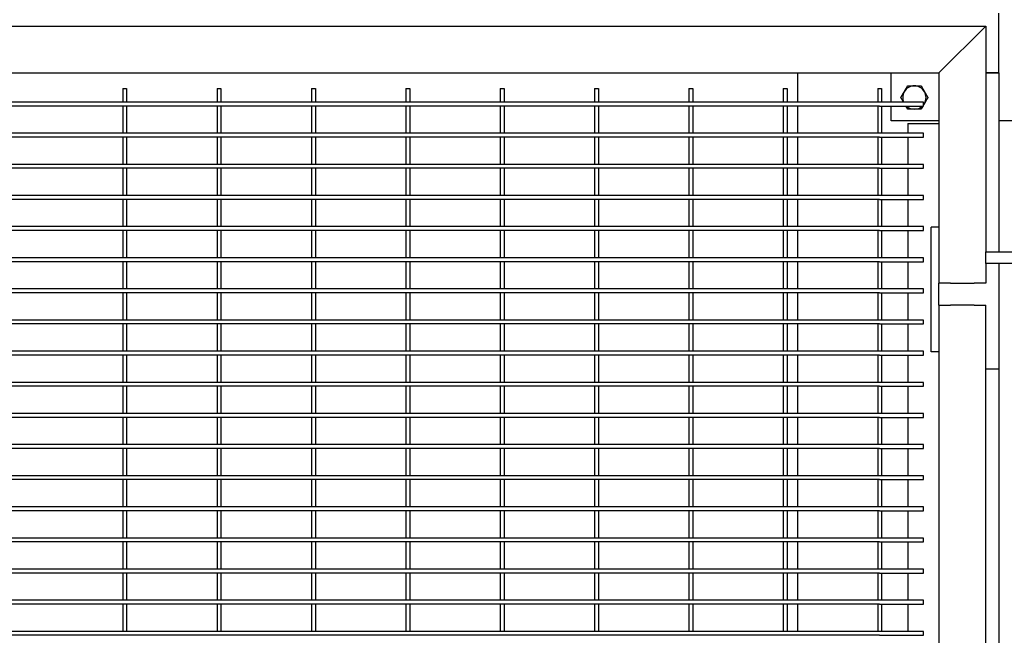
# Model space of a CAD drawing. Header units: inches. Extents: x 36 to 1719, y -84 to 1122.
# Tile 524 of 558: x 1014 to 1046, y 833 to 853. Entities that reach past the tile are written whole.
import ezdxf

# ---------------------------------------------------------------- set-up
doc = ezdxf.new("R2010")
doc.units = ezdxf.units.IN
doc.header["$LTSCALE"] = 48
doc.header["$MEASUREMENT"] = 0
doc.layers.add('Dimension (ANSI)', color=7, linetype='Continuous', lineweight=25)
doc.layers.add('Visible (ANSI)', color=7, linetype='Continuous', lineweight=30)
doc.styles.add('Note Text (ANSI)', font='tahoma.ttf')
doc.dimstyles.new('Architectural (ANSI)', dxfattribs={"dimscale": 48, "dimtxt": 0.125, "dimasz": 0.098425, "dimexe": 0.125, "dimexo": 0.0625, "dimgap": 0.031496, "dimtad": 0, "dimtih": 1, "dimtoh": 1, "dimdec": 4, "dimrnd": 1e-08, "dimzin": 3, "dimdsep": 46, "dimlunit": 4, "dimtxsty": 'Note Text (ANSI)', "dimcen": 0.09, "dimdle": 0.393701, "dimclrd": 256, "dimclre": 256, "dimclrt": 256, "dimadec": 0, "dimazin": 3, "dimtfac": 0.96, "dimtofl": 0, "dimtmove": 0, "dimatfit": 3, "dimfxl": 1, "dimfrac": 2, "dimtolj": 1, "dimtzin": 12, "dimlwd": -1, "dimlwe": -1, "dimarcsym": 0})

# ---------------------------------------------------------------- blocks, each defined once
blk = doc.blocks.new('*D15')
at = {"layer": 'Defpoints', "color": 0, "transparency": 16777216}
for p in [(1046.918, 854.671), (727.918, 840.715), (1046.918, 743.531)]:
    blk.add_point(p, dxfattribs=at)
at = {"layer": 'Dimension (ANSI)', "transparency": 16777216}
for p, q in [((1046.918, 851.671), (1046.918, 737.531)), ((727.918, 837.715), (727.918, 737.531)), ((732.642, 743.531), (854.572, 743.531)), ((1042.193, 743.531), (878.263, 743.531))]:
    blk.add_line(p, q, dxfattribs=at)
for points in [[(732.642, 744.318), (732.642, 742.743), (727.918, 743.531)], [(1042.193, 744.318), (1042.193, 742.743), (1046.918, 743.531)]]:
    blk.add_solid(points, dxfattribs=at)
at = {"layer": 'Dimension (ANSI)', "transparency": 16777216, "insert": (856.084, 746.656), "char_height": 6, "attachment_point": 1, "style": 'Note Text (ANSI)'}
blk.add_mtext('\\A1;26\'-7"', dxfattribs=at)

msp = doc.modelspace()

# ---------------------------------------------------------------- linework, layer by layer
at = {"layer": 'Visible (ANSI)'}
for p, q in [((1045.37768, 851.21131), (1045.37768, 853.13131)), ((922.95768, 852.71131), (1044.95768, 852.71131)), ((1044.58268, 852.33631), (1044.95768, 852.71131)), ((1044.95768, 852.71131), (1044.58268, 852.33631)), ((1044.95768, 852.71131), (1044.95768, 845.46131)), ((1044.58268, 852.33631), (1043.83268, 851.58631)), ((1043.83268, 851.58631), (1044.58268, 852.33631)), ((1043.45768, 851.21131), (1043.83268, 851.58631)), ((1043.83268, 851.58631), (1043.45768, 851.21131)), ((924.45768, 851.21131), (1043.45768, 851.21131)), ((1038.91768, 851.21131), (1038.91768, 850.27381)), ((1041.91768, 850.27381), (1041.91768, 851.21131)), ((1043.45768, 851.21131), (1043.45768, 844.46131)), ((1044.95768, 851.21131), (1045.37768, 851.21131)), ((1045.37768, 851.21131), (1044.95768, 851.21131)), ((1045.37768, 851.21131), (1045.37768, 845.46131)), ((1017.23893, 850.71131), (1017.36393, 850.71131)), ((1017.23893, 850.71131), (1017.23893, 850.27381)), ((1017.36393, 850.71131), (1017.36393, 850.27381)), ((1020.27018, 850.71131), (1020.39518, 850.71131)), ((1020.27018, 850.71131), (1020.27018, 850.27381)), ((1020.39518, 850.71131), (1020.39518, 850.27381)), ((1023.30143, 850.71131), (1023.42643, 850.71131)), ((1023.30143, 850.71131), (1023.30143, 850.27381)), ((1023.42643, 850.71131), (1023.42643, 850.27381)), ((1026.33268, 850.71131), (1026.45768, 850.71131)), ((1026.33268, 850.71131), (1026.33268, 850.27381)), ((1026.45768, 850.71131), (1026.45768, 850.27381)), ((1029.36393, 850.71131), (1029.48893, 850.71131)), ((1029.36393, 850.71131), (1029.36393, 850.27381)), ((1029.48893, 850.71131), (1029.48893, 850.27381)), ((1032.39518, 850.71131), (1032.52018, 850.71131)), ((1032.39518, 850.71131), (1032.39518, 850.27381)), ((1032.52018, 850.71131), (1032.52018, 850.27381)), ((1035.42643, 850.71131), (1035.55143, 850.71131)), ((1035.42643, 850.71131), (1035.42643, 850.27381)), ((1035.55143, 850.71131), (1035.55143, 850.27381)), ((1038.45768, 850.71131), (1038.58268, 850.71131)), ((1038.45768, 850.71131), (1038.45768, 850.27381)), ((1038.58268, 850.71131), (1038.58268, 850.27381)), ((1041.48893, 850.71131), (1041.61393, 850.71131)), ((1041.48893, 850.71131), (1041.48893, 850.27381)), ((1041.61393, 850.71131), (1041.61393, 850.27381)), ((1017.30143, 850.27381), (1011.23893, 850.27381)), ((1017.30143, 850.14881), (1011.23893, 850.14881)), ((1017.23893, 850.14881), (1017.23893, 849.27381)), ((1020.33268, 850.27381), (1017.30143, 850.27381)), ((1020.33268, 850.14881), (1017.30143, 850.14881)), ((1017.36393, 850.14881), (1017.36393, 849.27381)), ((1020.27018, 850.14881), (1020.27018, 849.27381)), ((1023.36393, 850.27381), (1020.33268, 850.27381)), ((1023.36393, 850.14881), (1020.33268, 850.14881)), ((1020.39518, 850.14881), (1020.39518, 849.27381)), ((1023.30143, 850.14881), (1023.30143, 849.27381)), ((1026.39518, 850.27381), (1023.36393, 850.27381)), ((1026.39518, 850.14881), (1023.36393, 850.14881)), ((1023.42643, 850.14881), (1023.42643, 849.27381)), ((1026.33268, 850.14881), (1026.33268, 849.27381)), ((1029.42643, 850.27381), (1026.39518, 850.27381)), ((1029.42643, 850.14881), (1026.39518, 850.14881)), ((1026.45768, 850.14881), (1026.45768, 849.27381)), ((1029.36393, 850.14881), (1029.36393, 849.27381)), ((1032.45768, 850.27381), (1029.42643, 850.27381)), ((1032.45768, 850.14881), (1029.42643, 850.14881)), ((1029.48893, 850.14881), (1029.48893, 849.27381)), ((1032.39518, 850.14881), (1032.39518, 849.27381)), ((1035.48893, 850.27381), (1032.45768, 850.27381)), ((1035.48893, 850.14881), (1032.45768, 850.14881)), ((1032.52018, 850.14881), (1032.52018, 849.27381)), ((1035.42643, 850.14881), (1035.42643, 849.27381)), ((1038.52018, 850.27381), (1035.48893, 850.27381)), ((1038.52018, 850.14881), (1035.48893, 850.14881)), ((1035.55143, 850.14881), (1035.55143, 849.27381)), ((1038.45768, 850.14881), (1038.45768, 849.27381)), ((1041.55143, 850.27381), (1038.52018, 850.27381)), ((1041.55143, 850.14881), (1038.52018, 850.14881)), ((1038.58268, 850.14881), (1038.58268, 849.27381)), ((1038.91768, 850.14881), (1038.91768, 849.27381)), ((1041.48893, 850.14881), (1041.48893, 849.27381)), ((1042.95768, 850.27381), (1041.55143, 850.27381)), ((1041.55143, 850.14881), (1042.95768, 850.14881)), ((1041.61393, 850.14881), (1041.61393, 849.27381)), ((1041.91768, 849.67131), (1041.91768, 850.14881)), ((1042.95768, 850.14881), (1042.95768, 850.27381)), ((1043.45768, 849.67131), (1041.91768, 849.67131)), ((1042.45768, 849.58631), (1042.45768, 849.27381)), ((1042.45768, 849.58631), (1043.45768, 849.58631)), ((1046.91768, 849.67131), (1045.37768, 849.67131)), ((1017.30143, 849.27381), (1011.23893, 849.27381)), ((1020.33268, 849.27381), (1017.30143, 849.27381)), ((1023.36393, 849.27381), (1020.33268, 849.27381)), ((1026.39518, 849.27381), (1023.36393, 849.27381)), ((1029.42643, 849.27381), (1026.39518, 849.27381)), ((1032.45768, 849.27381), (1029.42643, 849.27381)), ((1035.48893, 849.27381), (1032.45768, 849.27381)), ((1038.52018, 849.27381), (1035.48893, 849.27381)), ((1041.55143, 849.27381), (1038.52018, 849.27381)), ((1042.95768, 849.27381), (1041.55143, 849.27381)), ((1042.95768, 849.14881), (1042.95768, 849.27381)), ((1017.30143, 849.14881), (1011.23893, 849.14881)), ((1017.23893, 849.14881), (1017.23893, 848.27381)), ((1020.33268, 849.14881), (1017.30143, 849.14881)), ((1017.36393, 849.14881), (1017.36393, 848.27381)), ((1020.27018, 849.14881), (1020.27018, 848.27381)), ((1023.36393, 849.14881), (1020.33268, 849.14881)), ((1020.39518, 849.14881), (1020.39518, 848.27381)), ((1023.30143, 849.14881), (1023.30143, 848.27381)), ((1026.39518, 849.14881), (1023.36393, 849.14881)), ((1023.42643, 849.14881), (1023.42643, 848.27381)), ((1026.33268, 849.14881), (1026.33268, 848.27381)), ((1029.42643, 849.14881), (1026.39518, 849.14881)), ((1026.45768, 849.14881), (1026.45768, 848.27381)), ((1029.36393, 849.14881), (1029.36393, 848.27381)), ((1032.45768, 849.14881), (1029.42643, 849.14881)), ((1029.48893, 849.14881), (1029.48893, 848.27381)), ((1032.39518, 849.14881), (1032.39518, 848.27381)), ((1035.48893, 849.14881), (1032.45768, 849.14881)), ((1032.52018, 849.14881), (1032.52018, 848.27381)), ((1035.42643, 849.14881), (1035.42643, 848.27381)), ((1038.52018, 849.14881), (1035.48893, 849.14881)), ((1035.55143, 849.14881), (1035.55143, 848.27381)), ((1038.45768, 849.14881), (1038.45768, 848.27381)), ((1041.55143, 849.14881), (1038.52018, 849.14881)), ((1038.58268, 849.14881), (1038.58268, 848.27381)), ((1038.91768, 849.14881), (1038.91768, 848.27381)), ((1041.48893, 849.14881), (1041.48893, 848.27381)), ((1041.55143, 849.14881), (1042.95768, 849.14881)), ((1041.61393, 849.14881), (1041.61393, 848.27381)), ((1042.45768, 849.14881), (1042.45768, 848.27381)), ((1017.30143, 848.27381), (1011.23893, 848.27381)), ((1020.33268, 848.27381), (1017.30143, 848.27381)), ((1023.36393, 848.27381), (1020.33268, 848.27381)), ((1026.39518, 848.27381), (1023.36393, 848.27381)), ((1029.42643, 848.27381), (1026.39518, 848.27381)), ((1032.45768, 848.27381), (1029.42643, 848.27381)), ((1035.48893, 848.27381), (1032.45768, 848.27381)), ((1038.52018, 848.27381), (1035.48893, 848.27381)), ((1041.55143, 848.27381), (1038.52018, 848.27381)), ((1042.95768, 848.27381), (1041.55143, 848.27381)), ((1042.95768, 848.14881), (1042.95768, 848.27381)), ((1017.30143, 848.14881), (1011.23893, 848.14881)), ((1017.23893, 848.14881), (1017.23893, 847.27381)), ((1020.33268, 848.14881), (1017.30143, 848.14881)), ((1017.36393, 848.14881), (1017.36393, 847.27381)), ((1020.27018, 848.14881), (1020.27018, 847.27381)), ((1023.36393, 848.14881), (1020.33268, 848.14881)), ((1020.39518, 848.14881), (1020.39518, 847.27381)), ((1023.30143, 848.14881), (1023.30143, 847.27381)), ((1026.39518, 848.14881), (1023.36393, 848.14881)), ((1023.42643, 848.14881), (1023.42643, 847.27381)), ((1026.33268, 848.14881), (1026.33268, 847.27381)), ((1029.42643, 848.14881), (1026.39518, 848.14881)), ((1026.45768, 848.14881), (1026.45768, 847.27381)), ((1029.36393, 848.14881), (1029.36393, 847.27381)), ((1032.45768, 848.14881), (1029.42643, 848.14881)), ((1029.48893, 848.14881), (1029.48893, 847.27381)), ((1032.39518, 848.14881), (1032.39518, 847.27381)), ((1035.48893, 848.14881), (1032.45768, 848.14881)), ((1032.52018, 848.14881), (1032.52018, 847.27381)), ((1035.42643, 848.14881), (1035.42643, 847.27381)), ((1038.52018, 848.14881), (1035.48893, 848.14881)), ((1035.55143, 848.14881), (1035.55143, 847.27381)), ((1038.45768, 848.14881), (1038.45768, 847.27381)), ((1041.55143, 848.14881), (1038.52018, 848.14881)), ((1038.58268, 848.14881), (1038.58268, 847.27381)), ((1038.91768, 848.14881), (1038.91768, 847.27381)), ((1041.48893, 848.14881), (1041.48893, 847.27381)), ((1041.55143, 848.14881), (1042.95768, 848.14881)), ((1041.61393, 848.14881), (1041.61393, 847.27381)), ((1042.45768, 848.14881), (1042.45768, 847.27381)), ((1017.30143, 847.27381), (1011.23893, 847.27381)), ((1017.30143, 847.14881), (1011.23893, 847.14881)), ((1017.23893, 847.14881), (1017.23893, 846.27381)), ((1020.33268, 847.27381), (1017.30143, 847.27381)), ((1020.33268, 847.14881), (1017.30143, 847.14881)), ((1017.36393, 847.14881), (1017.36393, 846.27381)), ((1020.27018, 847.14881), (1020.27018, 846.27381)), ((1023.36393, 847.27381), (1020.33268, 847.27381)), ((1023.36393, 847.14881), (1020.33268, 847.14881)), ((1020.39518, 847.14881), (1020.39518, 846.27381)), ((1023.30143, 847.14881), (1023.30143, 846.27381)), ((1026.39518, 847.27381), (1023.36393, 847.27381)), ((1026.39518, 847.14881), (1023.36393, 847.14881)), ((1023.42643, 847.14881), (1023.42643, 846.27381)), ((1026.33268, 847.14881), (1026.33268, 846.27381)), ((1029.42643, 847.27381), (1026.39518, 847.27381)), ((1029.42643, 847.14881), (1026.39518, 847.14881)), ((1026.45768, 847.14881), (1026.45768, 846.27381)), ((1029.36393, 847.14881), (1029.36393, 846.27381)), ((1032.45768, 847.27381), (1029.42643, 847.27381)), ((1032.45768, 847.14881), (1029.42643, 847.14881)), ((1029.48893, 847.14881), (1029.48893, 846.27381)), ((1032.39518, 847.14881), (1032.39518, 846.27381)), ((1035.48893, 847.27381), (1032.45768, 847.27381)), ((1035.48893, 847.14881), (1032.45768, 847.14881)), ((1032.52018, 847.14881), (1032.52018, 846.27381)), ((1035.42643, 847.14881), (1035.42643, 846.27381)), ((1038.52018, 847.27381), (1035.48893, 847.27381)), ((1038.52018, 847.14881), (1035.48893, 847.14881)), ((1035.55143, 847.14881), (1035.55143, 846.27381)), ((1038.45768, 847.14881), (1038.45768, 846.27381)), ((1041.55143, 847.27381), (1038.52018, 847.27381)), ((1041.55143, 847.14881), (1038.52018, 847.14881)), ((1038.58268, 847.14881), (1038.58268, 846.27381)), ((1038.91768, 847.14881), (1038.91768, 846.27381)), ((1041.48893, 847.14881), (1041.48893, 846.27381)), ((1042.95768, 847.27381), (1041.55143, 847.27381)), ((1041.55143, 847.14881), (1042.95768, 847.14881)), ((1041.61393, 847.14881), (1041.61393, 846.27381)), ((1042.45768, 847.14881), (1042.45768, 846.27381)), ((1042.95768, 847.14881), (1042.95768, 847.27381)), ((1017.30143, 846.27381), (1011.23893, 846.27381)), ((1017.30143, 846.14881), (1011.23893, 846.14881)), ((1017.23893, 846.14881), (1017.23893, 845.27381)), ((1020.33268, 846.27381), (1017.30143, 846.27381)), ((1020.33268, 846.14881), (1017.30143, 846.14881)), ((1017.36393, 846.14881), (1017.36393, 845.27381)), ((1020.27018, 846.14881), (1020.27018, 845.27381)), ((1023.36393, 846.27381), (1020.33268, 846.27381)), ((1023.36393, 846.14881), (1020.33268, 846.14881)), ((1020.39518, 846.14881), (1020.39518, 845.27381)), ((1023.30143, 846.14881), (1023.30143, 845.27381)), ((1026.39518, 846.27381), (1023.36393, 846.27381)), ((1026.39518, 846.14881), (1023.36393, 846.14881)), ((1023.42643, 846.14881), (1023.42643, 845.27381)), ((1026.33268, 846.14881), (1026.33268, 845.27381)), ((1029.42643, 846.27381), (1026.39518, 846.27381)), ((1029.42643, 846.14881), (1026.39518, 846.14881)), ((1026.45768, 846.14881), (1026.45768, 845.27381)), ((1029.36393, 846.14881), (1029.36393, 845.27381)), ((1032.45768, 846.27381), (1029.42643, 846.27381)), ((1032.45768, 846.14881), (1029.42643, 846.14881)), ((1029.48893, 846.14881), (1029.48893, 845.27381)), ((1032.39518, 846.14881), (1032.39518, 845.27381)), ((1035.48893, 846.27381), (1032.45768, 846.27381)), ((1035.48893, 846.14881), (1032.45768, 846.14881)), ((1032.52018, 846.14881), (1032.52018, 845.27381)), ((1035.42643, 846.14881), (1035.42643, 845.27381)), ((1038.52018, 846.27381), (1035.48893, 846.27381)), ((1038.52018, 846.14881), (1035.48893, 846.14881)), ((1035.55143, 846.14881), (1035.55143, 845.27381)), ((1038.45768, 846.14881), (1038.45768, 845.27381)), ((1041.55143, 846.27381), (1038.52018, 846.27381)), ((1041.55143, 846.14881), (1038.52018, 846.14881)), ((1038.58268, 846.14881), (1038.58268, 845.27381)), ((1038.91768, 846.14881), (1038.91768, 845.27381)), ((1041.48893, 846.14881), (1041.48893, 845.27381)), ((1042.95768, 846.27381), (1041.55143, 846.27381)), ((1041.55143, 846.14881), (1042.95768, 846.14881)), ((1041.61393, 846.14881), (1041.61393, 845.27381)), ((1042.45768, 846.14881), (1042.45768, 845.27381)), ((1042.95768, 846.14881), (1042.95768, 846.27381)), ((1043.45768, 846.25579), (1043.20768, 846.25579)), ((1043.20768, 842.25579), (1043.20768, 846.25579)), ((1044.95768, 845.46131), (1050.95768, 845.46131)), ((1044.95768, 845.08631), (1044.95768, 845.46131)), ((1017.30143, 845.27381), (1011.23893, 845.27381)), ((1017.30143, 845.14881), (1011.23893, 845.14881)), ((1017.23893, 845.14881), (1017.23893, 844.27381)), ((1020.33268, 845.27381), (1017.30143, 845.27381)), ((1020.33268, 845.14881), (1017.30143, 845.14881)), ((1017.36393, 845.14881), (1017.36393, 844.27381)), ((1020.27018, 845.14881), (1020.27018, 844.27381)), ((1023.36393, 845.27381), (1020.33268, 845.27381)), ((1023.36393, 845.14881), (1020.33268, 845.14881)), ((1020.39518, 845.14881), (1020.39518, 844.27381)), ((1023.30143, 845.14881), (1023.30143, 844.27381)), ((1026.39518, 845.27381), (1023.36393, 845.27381)), ((1026.39518, 845.14881), (1023.36393, 845.14881)), ((1023.42643, 845.14881), (1023.42643, 844.27381)), ((1026.33268, 845.14881), (1026.33268, 844.27381)), ((1029.42643, 845.27381), (1026.39518, 845.27381)), ((1029.42643, 845.14881), (1026.39518, 845.14881)), ((1026.45768, 845.14881), (1026.45768, 844.27381)), ((1029.36393, 845.14881), (1029.36393, 844.27381)), ((1032.45768, 845.27381), (1029.42643, 845.27381)), ((1032.45768, 845.14881), (1029.42643, 845.14881)), ((1029.48893, 845.14881), (1029.48893, 844.27381)), ((1032.39518, 845.14881), (1032.39518, 844.27381)), ((1035.48893, 845.27381), (1032.45768, 845.27381)), ((1035.48893, 845.14881), (1032.45768, 845.14881)), ((1032.52018, 845.14881), (1032.52018, 844.27381)), ((1035.42643, 845.14881), (1035.42643, 844.27381)), ((1038.52018, 845.27381), (1035.48893, 845.27381)), ((1038.52018, 845.14881), (1035.48893, 845.14881)), ((1035.55143, 845.14881), (1035.55143, 844.27381)), ((1038.45768, 845.14881), (1038.45768, 844.27381)), ((1041.55143, 845.27381), (1038.52018, 845.27381)), ((1041.55143, 845.14881), (1038.52018, 845.14881)), ((1038.58268, 845.14881), (1038.58268, 844.27381)), ((1038.91768, 845.14881), (1038.91768, 844.27381)), ((1041.48893, 845.14881), (1041.48893, 844.27381)), ((1042.95768, 845.27381), (1041.55143, 845.27381)), ((1041.55143, 845.14881), (1042.95768, 845.14881)), ((1041.61393, 845.14881), (1041.61393, 844.27381)), ((1042.45768, 845.14881), (1042.45768, 844.27381)), ((1042.95768, 845.14881), (1042.95768, 845.27381)), ((1044.95768, 845.08631), (1044.95768, 844.46131)), ((1050.95768, 845.08631), (1044.95768, 845.08631)), ((1045.37768, 845.08631), (1045.37768, 841.71131)), ((1043.45768, 843.75579), (1043.45768, 844.46131)), ((1043.83268, 844.46131), (1043.45768, 844.46131)), ((1043.83268, 844.46131), (1044.58268, 844.46131)), ((1044.95768, 844.46131), (1044.58268, 844.46131)), ((1017.30143, 844.27381), (1011.23893, 844.27381)), ((1017.30143, 844.14881), (1011.23893, 844.14881)), ((1017.23893, 844.14881), (1017.23893, 843.27381)), ((1020.33268, 844.27381), (1017.30143, 844.27381)), ((1020.33268, 844.14881), (1017.30143, 844.14881)), ((1017.36393, 844.14881), (1017.36393, 843.27381)), ((1020.27018, 844.14881), (1020.27018, 843.27381)), ((1023.36393, 844.27381), (1020.33268, 844.27381)), ((1023.36393, 844.14881), (1020.33268, 844.14881)), ((1020.39518, 844.14881), (1020.39518, 843.27381)), ((1023.30143, 844.14881), (1023.30143, 843.27381)), ((1026.39518, 844.27381), (1023.36393, 844.27381)), ((1026.39518, 844.14881), (1023.36393, 844.14881)), ((1023.42643, 844.14881), (1023.42643, 843.27381)), ((1026.33268, 844.14881), (1026.33268, 843.27381)), ((1029.42643, 844.27381), (1026.39518, 844.27381)), ((1029.42643, 844.14881), (1026.39518, 844.14881)), ((1026.45768, 844.14881), (1026.45768, 843.27381)), ((1029.36393, 844.14881), (1029.36393, 843.27381)), ((1032.45768, 844.27381), (1029.42643, 844.27381)), ((1032.45768, 844.14881), (1029.42643, 844.14881)), ((1029.48893, 844.14881), (1029.48893, 843.27381)), ((1032.39518, 844.14881), (1032.39518, 843.27381)), ((1035.48893, 844.27381), (1032.45768, 844.27381)), ((1035.48893, 844.14881), (1032.45768, 844.14881)), ((1032.52018, 844.14881), (1032.52018, 843.27381)), ((1035.42643, 844.14881), (1035.42643, 843.27381)), ((1038.52018, 844.27381), (1035.48893, 844.27381)), ((1038.52018, 844.14881), (1035.48893, 844.14881)), ((1035.55143, 844.14881), (1035.55143, 843.27381)), ((1038.45768, 844.14881), (1038.45768, 843.27381)), ((1041.55143, 844.27381), (1038.52018, 844.27381)), ((1041.55143, 844.14881), (1038.52018, 844.14881)), ((1038.58268, 844.14881), (1038.58268, 843.27381)), ((1038.91768, 844.14881), (1038.91768, 843.27381)), ((1041.48893, 844.14881), (1041.48893, 843.27381)), ((1042.95768, 844.27381), (1041.55143, 844.27381)), ((1041.55143, 844.14881), (1042.95768, 844.14881)), ((1041.61393, 844.14881), (1041.61393, 843.27381)), ((1042.45768, 844.14881), (1042.45768, 843.27381)), ((1042.95768, 844.14881), (1042.95768, 844.27381)), ((1043.45768, 843.75579), (1043.83268, 843.75579)), ((1043.45768, 843.75579), (1043.45768, 821.75579)), ((1044.58268, 843.75579), (1043.83268, 843.75579)), ((1044.58268, 843.75579), (1044.95768, 843.75579)), ((1044.95768, 821.75579), (1044.95768, 843.75579)), ((1017.30143, 843.27381), (1011.23893, 843.27381)), ((1020.33268, 843.27381), (1017.30143, 843.27381)), ((1023.36393, 843.27381), (1020.33268, 843.27381)), ((1026.39518, 843.27381), (1023.36393, 843.27381)), ((1029.42643, 843.27381), (1026.39518, 843.27381)), ((1032.45768, 843.27381), (1029.42643, 843.27381)), ((1035.48893, 843.27381), (1032.45768, 843.27381)), ((1038.52018, 843.27381), (1035.48893, 843.27381)), ((1041.55143, 843.27381), (1038.52018, 843.27381)), ((1042.95768, 843.27381), (1041.55143, 843.27381)), ((1042.95768, 843.14881), (1042.95768, 843.27381)), ((1017.30143, 843.14881), (1011.23893, 843.14881)), ((1017.23893, 843.14881), (1017.23893, 842.27381)), ((1020.33268, 843.14881), (1017.30143, 843.14881)), ((1017.36393, 843.14881), (1017.36393, 842.27381)), ((1020.27018, 843.14881), (1020.27018, 842.27381)), ((1023.36393, 843.14881), (1020.33268, 843.14881)), ((1020.39518, 843.14881), (1020.39518, 842.27381)), ((1023.30143, 843.14881), (1023.30143, 842.27381)), ((1026.39518, 843.14881), (1023.36393, 843.14881)), ((1023.42643, 843.14881), (1023.42643, 842.27381)), ((1026.33268, 843.14881), (1026.33268, 842.27381)), ((1029.42643, 843.14881), (1026.39518, 843.14881)), ((1026.45768, 843.14881), (1026.45768, 842.27381)), ((1029.36393, 843.14881), (1029.36393, 842.27381)), ((1032.45768, 843.14881), (1029.42643, 843.14881)), ((1029.48893, 843.14881), (1029.48893, 842.27381)), ((1032.39518, 843.14881), (1032.39518, 842.27381)), ((1035.48893, 843.14881), (1032.45768, 843.14881)), ((1032.52018, 843.14881), (1032.52018, 842.27381)), ((1035.42643, 843.14881), (1035.42643, 842.27381)), ((1038.52018, 843.14881), (1035.48893, 843.14881)), ((1035.55143, 843.14881), (1035.55143, 842.27381)), ((1038.45768, 843.14881), (1038.45768, 842.27381)), ((1041.55143, 843.14881), (1038.52018, 843.14881)), ((1038.58268, 843.14881), (1038.58268, 842.27381)), ((1038.91768, 843.14881), (1038.91768, 842.27381)), ((1041.48893, 843.14881), (1041.48893, 842.27381)), ((1041.55143, 843.14881), (1042.95768, 843.14881)), ((1041.61393, 843.14881), (1041.61393, 842.27381)), ((1042.45768, 843.14881), (1042.45768, 842.27381)), ((1017.30143, 842.27381), (1011.23893, 842.27381)), ((1020.33268, 842.27381), (1017.30143, 842.27381)), ((1023.36393, 842.27381), (1020.33268, 842.27381)), ((1026.39518, 842.27381), (1023.36393, 842.27381)), ((1029.42643, 842.27381), (1026.39518, 842.27381)), ((1032.45768, 842.27381), (1029.42643, 842.27381)), ((1035.48893, 842.27381), (1032.45768, 842.27381)), ((1038.52018, 842.27381), (1035.48893, 842.27381)), ((1041.55143, 842.27381), (1038.52018, 842.27381)), ((1042.95768, 842.27381), (1041.55143, 842.27381)), ((1042.95768, 842.14881), (1042.95768, 842.27381)), ((1043.45768, 842.25579), (1043.20768, 842.25579)), ((1017.30143, 842.14881), (1011.23893, 842.14881)), ((1017.23893, 842.14881), (1017.23893, 841.27381)), ((1020.33268, 842.14881), (1017.30143, 842.14881)), ((1017.36393, 842.14881), (1017.36393, 841.27381)), ((1020.27018, 842.14881), (1020.27018, 841.27381)), ((1023.36393, 842.14881), (1020.33268, 842.14881)), ((1020.39518, 842.14881), (1020.39518, 841.27381)), ((1023.30143, 842.14881), (1023.30143, 841.27381)), ((1026.39518, 842.14881), (1023.36393, 842.14881)), ((1023.42643, 842.14881), (1023.42643, 841.27381)), ((1026.33268, 842.14881), (1026.33268, 841.27381)), ((1029.42643, 842.14881), (1026.39518, 842.14881)), ((1026.45768, 842.14881), (1026.45768, 841.27381)), ((1029.36393, 842.14881), (1029.36393, 841.27381)), ((1032.45768, 842.14881), (1029.42643, 842.14881)), ((1029.48893, 842.14881), (1029.48893, 841.27381)), ((1032.39518, 842.14881), (1032.39518, 841.27381)), ((1035.48893, 842.14881), (1032.45768, 842.14881)), ((1032.52018, 842.14881), (1032.52018, 841.27381)), ((1035.42643, 842.14881), (1035.42643, 841.27381)), ((1038.52018, 842.14881), (1035.48893, 842.14881)), ((1035.55143, 842.14881), (1035.55143, 841.27381)), ((1038.45768, 842.14881), (1038.45768, 841.27381)), ((1041.55143, 842.14881), (1038.52018, 842.14881)), ((1038.58268, 842.14881), (1038.58268, 841.27381)), ((1038.91768, 842.14881), (1038.91768, 841.27381)), ((1041.48893, 842.14881), (1041.48893, 841.27381)), ((1041.55143, 842.14881), (1042.95768, 842.14881)), ((1041.61393, 842.14881), (1041.61393, 841.27381)), ((1042.45768, 842.14881), (1042.45768, 841.27381)), ((1044.95768, 841.71131), (1045.37768, 841.71131)), ((1045.37768, 841.71131), (1045.37768, 823.71131)), ((1017.30143, 841.27381), (1011.23893, 841.27381)), ((1020.33268, 841.27381), (1017.30143, 841.27381)), ((1023.36393, 841.27381), (1020.33268, 841.27381)), ((1026.39518, 841.27381), (1023.36393, 841.27381)), ((1029.42643, 841.27381), (1026.39518, 841.27381)), ((1032.45768, 841.27381), (1029.42643, 841.27381)), ((1035.48893, 841.27381), (1032.45768, 841.27381)), ((1038.52018, 841.27381), (1035.48893, 841.27381)), ((1041.55143, 841.27381), (1038.52018, 841.27381)), ((1042.95768, 841.27381), (1041.55143, 841.27381)), ((1042.95768, 841.14881), (1042.95768, 841.27381)), ((1017.30143, 841.14881), (1011.23893, 841.14881)), ((1017.23893, 841.14881), (1017.23893, 840.27381)), ((1020.33268, 841.14881), (1017.30143, 841.14881)), ((1017.36393, 841.14881), (1017.36393, 840.27381)), ((1020.27018, 841.14881), (1020.27018, 840.27381)), ((1023.36393, 841.14881), (1020.33268, 841.14881)), ((1020.39518, 841.14881), (1020.39518, 840.27381)), ((1023.30143, 841.14881), (1023.30143, 840.27381)), ((1026.39518, 841.14881), (1023.36393, 841.14881)), ((1023.42643, 841.14881), (1023.42643, 840.27381)), ((1026.33268, 841.14881), (1026.33268, 840.27381)), ((1029.42643, 841.14881), (1026.39518, 841.14881)), ((1026.45768, 841.14881), (1026.45768, 840.27381)), ((1029.36393, 841.14881), (1029.36393, 840.27381)), ((1032.45768, 841.14881), (1029.42643, 841.14881)), ((1029.48893, 841.14881), (1029.48893, 840.27381)), ((1032.39518, 841.14881), (1032.39518, 840.27381)), ((1035.48893, 841.14881), (1032.45768, 841.14881)), ((1032.52018, 841.14881), (1032.52018, 840.27381)), ((1035.42643, 841.14881), (1035.42643, 840.27381)), ((1038.52018, 841.14881), (1035.48893, 841.14881)), ((1035.55143, 841.14881), (1035.55143, 840.27381)), ((1038.45768, 841.14881), (1038.45768, 840.27381)), ((1041.55143, 841.14881), (1038.52018, 841.14881)), ((1038.58268, 841.14881), (1038.58268, 840.27381)), ((1038.91768, 841.14881), (1038.91768, 840.27381)), ((1041.48893, 841.14881), (1041.48893, 840.27381)), ((1041.55143, 841.14881), (1042.95768, 841.14881)), ((1041.61393, 841.14881), (1041.61393, 840.27381)), ((1042.45768, 841.14881), (1042.45768, 840.27381)), ((1017.30143, 840.27381), (1011.23893, 840.27381)), ((1017.30143, 840.14881), (1011.23893, 840.14881)), ((1017.23893, 840.14881), (1017.23893, 839.27381)), ((1020.33268, 840.27381), (1017.30143, 840.27381)), ((1020.33268, 840.14881), (1017.30143, 840.14881)), ((1017.36393, 840.14881), (1017.36393, 839.27381)), ((1020.27018, 840.14881), (1020.27018, 839.27381)), ((1023.36393, 840.27381), (1020.33268, 840.27381)), ((1023.36393, 840.14881), (1020.33268, 840.14881)), ((1020.39518, 840.14881), (1020.39518, 839.27381)), ((1023.30143, 840.14881), (1023.30143, 839.27381)), ((1026.39518, 840.27381), (1023.36393, 840.27381)), ((1026.39518, 840.14881), (1023.36393, 840.14881)), ((1023.42643, 840.14881), (1023.42643, 839.27381)), ((1026.33268, 840.14881), (1026.33268, 839.27381)), ((1029.42643, 840.27381), (1026.39518, 840.27381)), ((1029.42643, 840.14881), (1026.39518, 840.14881)), ((1026.45768, 840.14881), (1026.45768, 839.27381)), ((1029.36393, 840.14881), (1029.36393, 839.27381)), ((1032.45768, 840.27381), (1029.42643, 840.27381)), ((1032.45768, 840.14881), (1029.42643, 840.14881)), ((1029.48893, 840.14881), (1029.48893, 839.27381)), ((1032.39518, 840.14881), (1032.39518, 839.27381)), ((1035.48893, 840.27381), (1032.45768, 840.27381)), ((1035.48893, 840.14881), (1032.45768, 840.14881)), ((1032.52018, 840.14881), (1032.52018, 839.27381)), ((1035.42643, 840.14881), (1035.42643, 839.27381)), ((1038.52018, 840.27381), (1035.48893, 840.27381)), ((1038.52018, 840.14881), (1035.48893, 840.14881)), ((1035.55143, 840.14881), (1035.55143, 839.27381)), ((1038.45768, 840.14881), (1038.45768, 839.27381)), ((1041.55143, 840.27381), (1038.52018, 840.27381)), ((1041.55143, 840.14881), (1038.52018, 840.14881)), ((1038.58268, 840.14881), (1038.58268, 839.27381)), ((1038.91768, 840.14881), (1038.91768, 839.27381)), ((1041.48893, 840.14881), (1041.48893, 839.27381)), ((1042.95768, 840.27381), (1041.55143, 840.27381)), ((1041.55143, 840.14881), (1042.95768, 840.14881)), ((1041.61393, 840.14881), (1041.61393, 839.27381)), ((1042.45768, 840.14881), (1042.45768, 839.27381)), ((1042.95768, 840.14881), (1042.95768, 840.27381)), ((1017.30143, 839.27381), (1011.23893, 839.27381)), ((1017.30143, 839.14881), (1011.23893, 839.14881)), ((1017.23893, 839.14881), (1017.23893, 838.27381)), ((1020.33268, 839.27381), (1017.30143, 839.27381)), ((1020.33268, 839.14881), (1017.30143, 839.14881)), ((1017.36393, 839.14881), (1017.36393, 838.27381)), ((1020.27018, 839.14881), (1020.27018, 838.27381)), ((1023.36393, 839.27381), (1020.33268, 839.27381)), ((1023.36393, 839.14881), (1020.33268, 839.14881)), ((1020.39518, 839.14881), (1020.39518, 838.27381)), ((1023.30143, 839.14881), (1023.30143, 838.27381)), ((1026.39518, 839.27381), (1023.36393, 839.27381)), ((1026.39518, 839.14881), (1023.36393, 839.14881)), ((1023.42643, 839.14881), (1023.42643, 838.27381)), ((1026.33268, 839.14881), (1026.33268, 838.27381)), ((1029.42643, 839.27381), (1026.39518, 839.27381)), ((1029.42643, 839.14881), (1026.39518, 839.14881)), ((1026.45768, 839.14881), (1026.45768, 838.27381)), ((1029.36393, 839.14881), (1029.36393, 838.27381)), ((1032.45768, 839.27381), (1029.42643, 839.27381)), ((1032.45768, 839.14881), (1029.42643, 839.14881)), ((1029.48893, 839.14881), (1029.48893, 838.27381)), ((1032.39518, 839.14881), (1032.39518, 838.27381)), ((1035.48893, 839.27381), (1032.45768, 839.27381)), ((1035.48893, 839.14881), (1032.45768, 839.14881)), ((1032.52018, 839.14881), (1032.52018, 838.27381)), ((1035.42643, 839.14881), (1035.42643, 838.27381)), ((1038.52018, 839.27381), (1035.48893, 839.27381)), ((1038.52018, 839.14881), (1035.48893, 839.14881)), ((1035.55143, 839.14881), (1035.55143, 838.27381)), ((1038.45768, 839.14881), (1038.45768, 838.27381)), ((1041.55143, 839.27381), (1038.52018, 839.27381)), ((1041.55143, 839.14881), (1038.52018, 839.14881)), ((1038.58268, 839.14881), (1038.58268, 838.27381)), ((1038.91768, 839.14881), (1038.91768, 838.27381)), ((1041.48893, 839.14881), (1041.48893, 838.27381)), ((1042.95768, 839.27381), (1041.55143, 839.27381)), ((1041.55143, 839.14881), (1042.95768, 839.14881)), ((1041.61393, 839.14881), (1041.61393, 838.27381)), ((1042.45768, 839.14881), (1042.45768, 838.27381)), ((1042.95768, 839.14881), (1042.95768, 839.27381)), ((1017.30143, 838.27381), (1011.23893, 838.27381)), ((1017.30143, 838.14881), (1011.23893, 838.14881)), ((1017.23893, 838.14881), (1017.23893, 837.27381)), ((1020.33268, 838.27381), (1017.30143, 838.27381)), ((1020.33268, 838.14881), (1017.30143, 838.14881)), ((1017.36393, 838.14881), (1017.36393, 837.27381)), ((1020.27018, 838.14881), (1020.27018, 837.27381)), ((1023.36393, 838.27381), (1020.33268, 838.27381)), ((1023.36393, 838.14881), (1020.33268, 838.14881)), ((1020.39518, 838.14881), (1020.39518, 837.27381)), ((1023.30143, 838.14881), (1023.30143, 837.27381)), ((1026.39518, 838.27381), (1023.36393, 838.27381)), ((1026.39518, 838.14881), (1023.36393, 838.14881)), ((1023.42643, 838.14881), (1023.42643, 837.27381)), ((1026.33268, 838.14881), (1026.33268, 837.27381)), ((1029.42643, 838.27381), (1026.39518, 838.27381)), ((1029.42643, 838.14881), (1026.39518, 838.14881)), ((1026.45768, 838.14881), (1026.45768, 837.27381)), ((1029.36393, 838.14881), (1029.36393, 837.27381)), ((1032.45768, 838.27381), (1029.42643, 838.27381)), ((1032.45768, 838.14881), (1029.42643, 838.14881)), ((1029.48893, 838.14881), (1029.48893, 837.27381)), ((1032.39518, 838.14881), (1032.39518, 837.27381)), ((1035.48893, 838.27381), (1032.45768, 838.27381)), ((1035.48893, 838.14881), (1032.45768, 838.14881)), ((1032.52018, 838.14881), (1032.52018, 837.27381)), ((1035.42643, 838.14881), (1035.42643, 837.27381)), ((1038.52018, 838.27381), (1035.48893, 838.27381)), ((1038.52018, 838.14881), (1035.48893, 838.14881)), ((1035.55143, 838.14881), (1035.55143, 837.27381)), ((1038.45768, 838.14881), (1038.45768, 837.27381)), ((1041.55143, 838.27381), (1038.52018, 838.27381)), ((1041.55143, 838.14881), (1038.52018, 838.14881)), ((1038.58268, 838.14881), (1038.58268, 837.27381)), ((1038.91768, 838.14881), (1038.91768, 837.27381)), ((1041.48893, 838.14881), (1041.48893, 837.27381)), ((1042.95768, 838.27381), (1041.55143, 838.27381)), ((1041.55143, 838.14881), (1042.95768, 838.14881)), ((1041.61393, 838.14881), (1041.61393, 837.27381)), ((1042.45768, 838.14881), (1042.45768, 837.27381)), ((1042.95768, 838.14881), (1042.95768, 838.27381)), ((1017.30143, 837.27381), (1011.23893, 837.27381)), ((1020.33268, 837.27381), (1017.30143, 837.27381)), ((1023.36393, 837.27381), (1020.33268, 837.27381)), ((1026.39518, 837.27381), (1023.36393, 837.27381)), ((1029.42643, 837.27381), (1026.39518, 837.27381)), ((1032.45768, 837.27381), (1029.42643, 837.27381)), ((1035.48893, 837.27381), (1032.45768, 837.27381)), ((1038.52018, 837.27381), (1035.48893, 837.27381)), ((1041.55143, 837.27381), (1038.52018, 837.27381)), ((1042.95768, 837.27381), (1041.55143, 837.27381)), ((1042.95768, 837.14881), (1042.95768, 837.27381)), ((1017.30143, 837.14881), (1011.23893, 837.14881)), ((1017.23893, 837.14881), (1017.23893, 836.27381)), ((1020.33268, 837.14881), (1017.30143, 837.14881)), ((1017.36393, 837.14881), (1017.36393, 836.27381)), ((1020.27018, 837.14881), (1020.27018, 836.27381)), ((1023.36393, 837.14881), (1020.33268, 837.14881)), ((1020.39518, 837.14881), (1020.39518, 836.27381)), ((1023.30143, 837.14881), (1023.30143, 836.27381)), ((1026.39518, 837.14881), (1023.36393, 837.14881)), ((1023.42643, 837.14881), (1023.42643, 836.27381)), ((1026.33268, 837.14881), (1026.33268, 836.27381)), ((1029.42643, 837.14881), (1026.39518, 837.14881)), ((1026.45768, 837.14881), (1026.45768, 836.27381)), ((1029.36393, 837.14881), (1029.36393, 836.27381)), ((1032.45768, 837.14881), (1029.42643, 837.14881)), ((1029.48893, 837.14881), (1029.48893, 836.27381)), ((1032.39518, 837.14881), (1032.39518, 836.27381)), ((1035.48893, 837.14881), (1032.45768, 837.14881)), ((1032.52018, 837.14881), (1032.52018, 836.27381)), ((1035.42643, 837.14881), (1035.42643, 836.27381)), ((1038.52018, 837.14881), (1035.48893, 837.14881)), ((1035.55143, 837.14881), (1035.55143, 836.27381)), ((1038.45768, 837.14881), (1038.45768, 836.27381)), ((1041.55143, 837.14881), (1038.52018, 837.14881)), ((1038.58268, 837.14881), (1038.58268, 836.27381)), ((1038.91768, 837.14881), (1038.91768, 836.27381)), ((1041.48893, 837.14881), (1041.48893, 836.27381)), ((1041.55143, 837.14881), (1042.95768, 837.14881)), ((1041.61393, 837.14881), (1041.61393, 836.27381)), ((1042.45768, 837.14881), (1042.45768, 836.27381)), ((1017.30143, 836.27381), (1011.23893, 836.27381)), ((1020.33268, 836.27381), (1017.30143, 836.27381)), ((1023.36393, 836.27381), (1020.33268, 836.27381)), ((1026.39518, 836.27381), (1023.36393, 836.27381)), ((1029.42643, 836.27381), (1026.39518, 836.27381)), ((1032.45768, 836.27381), (1029.42643, 836.27381)), ((1035.48893, 836.27381), (1032.45768, 836.27381)), ((1038.52018, 836.27381), (1035.48893, 836.27381)), ((1041.55143, 836.27381), (1038.52018, 836.27381)), ((1042.95768, 836.27381), (1041.55143, 836.27381)), ((1042.95768, 836.14881), (1042.95768, 836.27381)), ((1017.30143, 836.14881), (1011.23893, 836.14881)), ((1017.23893, 836.14881), (1017.23893, 835.27381)), ((1020.33268, 836.14881), (1017.30143, 836.14881)), ((1017.36393, 836.14881), (1017.36393, 835.27381)), ((1020.27018, 836.14881), (1020.27018, 835.27381)), ((1023.36393, 836.14881), (1020.33268, 836.14881)), ((1020.39518, 836.14881), (1020.39518, 835.27381)), ((1023.30143, 836.14881), (1023.30143, 835.27381)), ((1026.39518, 836.14881), (1023.36393, 836.14881)), ((1023.42643, 836.14881), (1023.42643, 835.27381)), ((1026.33268, 836.14881), (1026.33268, 835.27381)), ((1029.42643, 836.14881), (1026.39518, 836.14881)), ((1026.45768, 836.14881), (1026.45768, 835.27381)), ((1029.36393, 836.14881), (1029.36393, 835.27381)), ((1032.45768, 836.14881), (1029.42643, 836.14881)), ((1029.48893, 836.14881), (1029.48893, 835.27381)), ((1032.39518, 836.14881), (1032.39518, 835.27381)), ((1035.48893, 836.14881), (1032.45768, 836.14881)), ((1032.52018, 836.14881), (1032.52018, 835.27381)), ((1035.42643, 836.14881), (1035.42643, 835.27381)), ((1038.52018, 836.14881), (1035.48893, 836.14881)), ((1035.55143, 836.14881), (1035.55143, 835.27381)), ((1038.45768, 836.14881), (1038.45768, 835.27381)), ((1041.55143, 836.14881), (1038.52018, 836.14881)), ((1038.58268, 836.14881), (1038.58268, 835.27381)), ((1038.91768, 836.14881), (1038.91768, 835.27381)), ((1041.48893, 836.14881), (1041.48893, 835.27381)), ((1041.55143, 836.14881), (1042.95768, 836.14881)), ((1041.61393, 836.14881), (1041.61393, 835.27381)), ((1042.45768, 836.14881), (1042.45768, 835.27381)), ((1017.30143, 835.27381), (1011.23893, 835.27381)), ((1020.33268, 835.27381), (1017.30143, 835.27381)), ((1023.36393, 835.27381), (1020.33268, 835.27381)), ((1026.39518, 835.27381), (1023.36393, 835.27381)), ((1029.42643, 835.27381), (1026.39518, 835.27381)), ((1032.45768, 835.27381), (1029.42643, 835.27381)), ((1035.48893, 835.27381), (1032.45768, 835.27381)), ((1038.52018, 835.27381), (1035.48893, 835.27381)), ((1041.55143, 835.27381), (1038.52018, 835.27381)), ((1042.95768, 835.27381), (1041.55143, 835.27381)), ((1042.95768, 835.14881), (1042.95768, 835.27381)), ((1017.30143, 835.14881), (1011.23893, 835.14881)), ((1017.23893, 835.14881), (1017.23893, 834.27381)), ((1020.33268, 835.14881), (1017.30143, 835.14881)), ((1017.36393, 835.14881), (1017.36393, 834.27381)), ((1020.27018, 835.14881), (1020.27018, 834.27381)), ((1023.36393, 835.14881), (1020.33268, 835.14881)), ((1020.39518, 835.14881), (1020.39518, 834.27381)), ((1023.30143, 835.14881), (1023.30143, 834.27381)), ((1026.39518, 835.14881), (1023.36393, 835.14881)), ((1023.42643, 835.14881), (1023.42643, 834.27381)), ((1026.33268, 835.14881), (1026.33268, 834.27381)), ((1029.42643, 835.14881), (1026.39518, 835.14881)), ((1026.45768, 835.14881), (1026.45768, 834.27381)), ((1029.36393, 835.14881), (1029.36393, 834.27381)), ((1032.45768, 835.14881), (1029.42643, 835.14881)), ((1029.48893, 835.14881), (1029.48893, 834.27381)), ((1032.39518, 835.14881), (1032.39518, 834.27381)), ((1035.48893, 835.14881), (1032.45768, 835.14881)), ((1032.52018, 835.14881), (1032.52018, 834.27381)), ((1035.42643, 835.14881), (1035.42643, 834.27381)), ((1038.52018, 835.14881), (1035.48893, 835.14881)), ((1035.55143, 835.14881), (1035.55143, 834.27381)), ((1038.45768, 835.14881), (1038.45768, 834.27381)), ((1041.55143, 835.14881), (1038.52018, 835.14881)), ((1038.58268, 835.14881), (1038.58268, 834.27381)), ((1038.91768, 835.14881), (1038.91768, 834.27381)), ((1041.48893, 835.14881), (1041.48893, 834.27381)), ((1041.55143, 835.14881), (1042.95768, 835.14881)), ((1041.61393, 835.14881), (1041.61393, 834.27381)), ((1042.45768, 835.14881), (1042.45768, 834.27381)), ((1017.30143, 834.27381), (1011.23893, 834.27381)), ((1017.30143, 834.14881), (1011.23893, 834.14881)), ((1017.23893, 834.14881), (1017.23893, 833.27381)), ((1020.33268, 834.27381), (1017.30143, 834.27381)), ((1020.33268, 834.14881), (1017.30143, 834.14881)), ((1017.36393, 834.14881), (1017.36393, 833.27381)), ((1020.27018, 834.14881), (1020.27018, 833.27381)), ((1023.36393, 834.27381), (1020.33268, 834.27381)), ((1023.36393, 834.14881), (1020.33268, 834.14881)), ((1020.39518, 834.14881), (1020.39518, 833.27381)), ((1023.30143, 834.14881), (1023.30143, 833.27381)), ((1026.39518, 834.27381), (1023.36393, 834.27381)), ((1026.39518, 834.14881), (1023.36393, 834.14881)), ((1023.42643, 834.14881), (1023.42643, 833.27381)), ((1026.33268, 834.14881), (1026.33268, 833.27381)), ((1029.42643, 834.27381), (1026.39518, 834.27381)), ((1029.42643, 834.14881), (1026.39518, 834.14881)), ((1026.45768, 834.14881), (1026.45768, 833.27381)), ((1029.36393, 834.14881), (1029.36393, 833.27381)), ((1032.45768, 834.27381), (1029.42643, 834.27381)), ((1032.45768, 834.14881), (1029.42643, 834.14881)), ((1029.48893, 834.14881), (1029.48893, 833.27381)), ((1032.39518, 834.14881), (1032.39518, 833.27381)), ((1035.48893, 834.27381), (1032.45768, 834.27381)), ((1035.48893, 834.14881), (1032.45768, 834.14881)), ((1032.52018, 834.14881), (1032.52018, 833.27381)), ((1035.42643, 834.14881), (1035.42643, 833.27381)), ((1038.52018, 834.27381), (1035.48893, 834.27381)), ((1038.52018, 834.14881), (1035.48893, 834.14881)), ((1035.55143, 834.14881), (1035.55143, 833.27381)), ((1038.45768, 834.14881), (1038.45768, 833.27381)), ((1041.55143, 834.27381), (1038.52018, 834.27381)), ((1041.55143, 834.14881), (1038.52018, 834.14881)), ((1038.58268, 834.14881), (1038.58268, 833.27381)), ((1038.91768, 834.14881), (1038.91768, 833.27381)), ((1041.48893, 834.14881), (1041.48893, 833.27381)), ((1042.95768, 834.27381), (1041.55143, 834.27381)), ((1041.55143, 834.14881), (1042.95768, 834.14881)), ((1041.61393, 834.14881), (1041.61393, 833.27381)), ((1042.45768, 834.14881), (1042.45768, 833.27381)), ((1042.95768, 834.14881), (1042.95768, 834.27381)), ((1017.30143, 833.27381), (1011.23893, 833.27381)), ((1017.30143, 833.14881), (1011.23893, 833.14881)), ((1020.33268, 833.27381), (1017.30143, 833.27381)), ((1020.33268, 833.14881), (1017.30143, 833.14881)), ((1023.36393, 833.27381), (1020.33268, 833.27381)), ((1023.36393, 833.14881), (1020.33268, 833.14881)), ((1026.39518, 833.27381), (1023.36393, 833.27381)), ((1026.39518, 833.14881), (1023.36393, 833.14881)), ((1029.42643, 833.27381), (1026.39518, 833.27381)), ((1029.42643, 833.14881), (1026.39518, 833.14881)), ((1032.45768, 833.27381), (1029.42643, 833.27381)), ((1032.45768, 833.14881), (1029.42643, 833.14881)), ((1035.48893, 833.27381), (1032.45768, 833.27381)), ((1035.48893, 833.14881), (1032.45768, 833.14881)), ((1038.52018, 833.27381), (1035.48893, 833.27381)), ((1038.52018, 833.14881), (1035.48893, 833.14881)), ((1041.55143, 833.27381), (1038.52018, 833.27381)), ((1041.55143, 833.14881), (1038.52018, 833.14881)), ((1042.95768, 833.27381), (1041.55143, 833.27381)), ((1041.55143, 833.14881), (1042.95768, 833.14881)), ((1042.95768, 833.14881), (1042.95768, 833.27381))]:
    msp.add_line(p, q, dxfattribs=at)
for start, end in [(90, 150), (30, 90), (150, 203.162069), (330, 30), (226.607672, 270), (270, 313.392328), (320.65417, 330)]:
    msp.add_arc((1042.66768, 850.42131), 0.375, start, end, dxfattribs=at)
for points, weights in [([(1042.34292, 850.60881), (1042.39316, 850.69583), (1042.45118, 850.79631)], [1, 1.0379548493, 1]), ([(1042.45118, 850.79631), (1042.5672, 850.79631), (1042.66768, 850.79631)], [1, 1.0379548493, 1]), ([(1042.66768, 850.79631), (1042.76816, 850.79631), (1042.88419, 850.79631)], [1, 1.0379548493, 1]), ([(1042.88419, 850.79631), (1042.9422, 850.69583), (1042.99244, 850.60881)], [1, 1.0379548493, 1]), ([(1042.23467, 850.42131), (1042.29268, 850.52179), (1042.34292, 850.60881)], [1, 1.0379548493, 1]), ([(1042.99244, 850.60881), (1043.04268, 850.52179), (1043.10069, 850.42131)], [1, 1.0379548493, 1]), ([(1042.31983, 850.27381), (1042.28015, 850.34254), (1042.23467, 850.42131)], [1.01313019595, 1.02951143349, 1]), ([(1042.45118, 850.04631), (1042.41995, 850.10039), (1042.392, 850.14881)], [1, 1.02007741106, 1.01891366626]), ([(1042.94337, 850.14881), (1042.91541, 850.10039), (1042.88419, 850.04631)], [1.01891366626, 1.02007741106, 1]), ([(1042.99244, 850.23381), (1042.97521, 850.20396), (1042.95768, 850.1736)], [1, 1.01270212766, 1.01690236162]), ([(1043.10069, 850.42131), (1043.04268, 850.32083), (1042.99244, 850.23381)], [1, 1.0379548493, 1]), ([(1042.66768, 850.04631), (1042.5672, 850.04631), (1042.45118, 850.04631)], [1, 1.0379548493, 1]), ([(1042.88419, 850.04631), (1042.76816, 850.04631), (1042.66768, 850.04631)], [1, 1.0379548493, 1])]:
    msp.add_rational_spline(points, weights, degree=2, dxfattribs=at)

# ---------------------------------------------------------------- dimensions: what is measured, and where the dimension line sits
at = {"layer": 'Dimension (ANSI)'}
dim = msp.add_linear_dim(base=(1046.91768, 743.53077), p1=(727.91768, 840.7154), p2=(1046.91768, 854.67131), dimstyle='Architectural (ANSI)', override={"dimgap": 0.031496, "dimtih": 0, "dimtoh": 0, "dimdec": 4, "dimlfac": 1, "dimtol": 0, "dimlim": 0, "dimtp": 0, "dimtm": 0, "dimtdec": 2, "dimatfit": 1}, dxfattribs=at)
dim.commit()
dim.dimension.update_dxf_attribs({"geometry": '*D15', "text_midpoint": (866.41768, 743.53077), "dimtype": 160})

doc.saveas('drawing.dxf')
